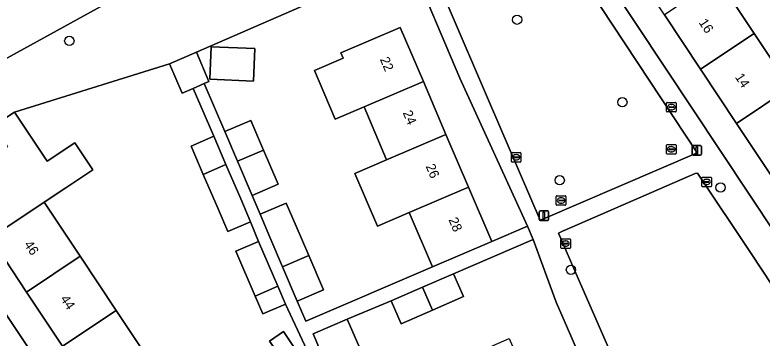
# Model space of a CAD drawing. Extents: x 159352 to 160617, y 385888 to 387323.
# Drawn here: x 159570 to 159648.2, y 386440.7 to 386474.4 of the extents above; entities that cross this region are included whole.
import ezdxf

# ---------------------------------------------------------------- set-up
doc = ezdxf.new("R2010")
doc.units = 0
for name, color, linetype in [('IMGEO_Boom', 7, 'Continuous'), ('IMGEO_Erf', 7, 'Continuous'), ('IMGEO_Groenvoorziening', 7, 'Continuous'), ('IMGEO_Kolk', 7, 'Continuous'), ('IMGEO_Lichtmast', 7, 'Continuous'), ('IMGEO_Pand', 7, 'Continuous'), ('IMGEO_Pand_nummerreeks', 7, 'Continuous'), ('IMGEO_Rijbaan_lokaal_open', 7, 'Continuous'), ('IMGEO_Rioolput', 7, 'Continuous'), ('IMGEO_Voetpad_open', 7, 'Continuous')]:
    doc.layers.add(name, color=color, linetype=linetype)

msp = doc.modelspace()

# ---------------------------------------------------------------- linework, layer by layer
at = {"layer": 'IMGEO_Boom'}
for centre in [(159622.534, 386473.944), (159575.682, 386471.728), (159633.545, 386465.309), (159626.989, 386457.148), (159643.822, 386456.396), (159628.171, 386447.794)]:
    msp.add_circle(centre, 0.489, dxfattribs=at)
at = {"layer": 'IMGEO_Erf'}
for points in [[(159653.254, 386498.542), (159626.707, 386487.098), (159626.206, 386486.751), (159655.569, 386442.516)], [(159598.305, 386444.202), (159595.936, 386443.18), (159595.132, 386445.042), (159593.108, 386449.736), (159595.477, 386450.758), (159594.646, 386452.815), (159592.277, 386451.793), (159591.251, 386454.173), (159589.7, 386457.77), (159588.423, 386460.729), (159590.792, 386461.751), (159588.633, 386466.756), (159587.499, 386466.245), (159586.179, 386469.337), (159569.941, 386464.28), (159570.845, 386462.922), (159573.364, 386459.14), (159576.255, 386461.065), (159578.131, 386458.248), (159575.423, 386456.445), (159575.3, 386456.363), (159573.058, 386454.87), (159576.827, 386449.208), (159580.595, 386443.546), (159584.363, 386437.885)], [(159559.134, 386458.028), (159588.927, 386413.251)], [(159574.962, 386439.798), (159571.193, 386445.459), (159567.423, 386451.119)], [(159624.218, 386450.973), (159615.889, 386447.375), (159616.927, 386444.981), (159613.679, 386443.573), (159610.394, 386442.149), (159609.356, 386444.543), (159604.755, 386442.633), (159606.068, 386439.586), (159602.494, 386438.046), (159605.792, 386431.108), (159611.458, 386433.577), (159616.983, 386435.984), (159616.048, 386438.132), (159621.71, 386440.596), (159622.644, 386438.45), (159625.34, 386432.262), (159619.677, 386429.795), (159614.153, 386427.387), (159608.488, 386424.919), (159610.46, 386420.354), (159630.408, 386428.973), (159630.83, 386429.197)], [(159631.965, 386431.993), (159631.733, 386432.748), (159631.603, 386433.04), (159631.354, 386433.532), (159626.632, 386444.407), (159624.218, 386450.973)], [(159591.946, 386412.355), (159609.102, 386419.767), (159604.604, 386430.178), (159602.235, 386429.156), (159600.824, 386432.427), (159599.407, 386435.712), (159601.776, 386436.734), (159598.305, 386444.202)]]:
    msp.add_lwpolyline(points, dxfattribs=at)
for points in [[(159654.877, 386461.172), (159658.644, 386455.5), (159662.493, 386449.706), (159656.862, 386445.965), (159653.012, 386451.762), (159649.244, 386457.433), (159645.478, 386463.104), (159641.711, 386468.774), (159637.944, 386474.446), (159634.177, 386480.117), (159630.329, 386485.91), (159635.96, 386489.651), (159639.81, 386483.855), (159643.577, 386478.184), (159647.344, 386472.513), (159651.111, 386466.842)], [(159608.884, 386459.292), (159606.521, 386464.816), (159603.51, 386463.528), (159601.33, 386468.622), (159604.341, 386469.91), (159604.098, 386470.479), (159610.303, 386473.134), (159612.726, 386467.471), (159615.089, 386461.947), (159617.453, 386456.422), (159619.876, 386450.759), (159623.619, 386452.36), (159616.53, 386467.818), (159611.284, 386480.27), (159588.978, 386470.532), (159590.274, 386467.495), (159589.785, 386467.275), (159591.941, 386462.236), (159594.683, 386463.409), (159596.006, 386460.317), (159597.542, 386456.728), (159594.8, 386455.555), (159595.639, 386453.592), (159598.381, 386454.764), (159599.41, 386452.36), (159600.733, 386449.268), (159602.269, 386445.679), (159599.527, 386444.506), (159600.415, 386442.432), (159613.671, 386448.104), (159611.248, 386453.767), (159607.911, 386452.339), (159605.547, 386457.864)], [(159594.961, 386467.526), (159590.383, 386467.711), (159590.521, 386471.11), (159595.098, 386470.925)], [(159598.077, 386441.321), (159599.218, 386439.672), (159597.773, 386438.672), (159596.631, 386440.32)]]:
    msp.add_lwpolyline(points, close=True, dxfattribs=at)
at = {"layer": 'IMGEO_Groenvoorziening'}
for points in [[(159563.351, 386479.984), (159568.818, 386469.742), (159599.199, 386486.465), (159597.482, 386490.226), (159600.187, 386491.603), (159589.808, 386498.351), (159578.056, 386489.827)], [(159627.534, 386481.006), (159615.457, 386475.714), (159615.201, 386475.602), (159619.656, 386465.294), (159624.96, 386452.966), (159625.229, 386453.082), (159641.381, 386460.032)]]:
    msp.add_lwpolyline(points, close=True, dxfattribs=at)
for points in [[(159605.128, 386488.391), (159600.187, 386491.603), (159597.482, 386490.226), (159599.199, 386486.465), (159568.818, 386469.742), (159563.351, 386479.984), (159561.157, 386478.515)], [(159550.307, 386472.086), (159559.004, 386458.779), (159558.754, 386458.6), (159559.134, 386458.028), (159568.384, 386461.893), (159567.761, 386462.828), (159569.941, 386464.28), (159586.179, 386469.337), (159588.978, 386470.532), (159611.284, 386480.27)]]:
    msp.add_lwpolyline(points, dxfattribs=at)
at = {"layer": 'IMGEO_Kolk'}
for p, q in [((159638.174, 386464.372), (159638.174, 386465.224)), ((159638.249, 386465.298), (159639.101, 386465.298)), ((159638.433, 386464.792), (159638.433, 386464.804)), ((159638.871, 386464.755), (159638.473, 386464.755)), ((159638.476, 386464.841), (159638.874, 386464.841)), ((159638.662, 386465.078), (159638.687, 386465.078)), ((159638.917, 386464.804), (159638.917, 386464.792)), ((159639.175, 386465.224), (159639.175, 386464.372)), ((159639.101, 386464.298), (159638.249, 386464.298)), ((159638.685, 386464.518), (159638.66, 386464.518)), ((159621.934, 386459.129), (159621.934, 386459.981)), ((159622.009, 386460.055), (159622.861, 386460.055)), ((159622.935, 386459.981), (159622.935, 386459.129)), ((159622.193, 386459.549), (159622.193, 386459.561)), ((159622.631, 386459.512), (159622.233, 386459.512)), ((159622.236, 386459.598), (159622.634, 386459.598)), ((159622.445, 386459.275), (159622.42, 386459.275)), ((159622.422, 386459.835), (159622.447, 386459.835)), ((159622.677, 386459.561), (159622.677, 386459.549)), ((159622.861, 386459.055), (159622.009, 386459.055)), ((159641.86, 386456.552), (159641.86, 386457.404)), ((159641.935, 386457.478), (159642.787, 386457.478)), ((159642.119, 386456.972), (159642.119, 386456.984)), ((159642.557, 386456.935), (159642.159, 386456.935)), ((159642.162, 386457.021), (159642.56, 386457.021)), ((159642.348, 386457.258), (159642.373, 386457.258)), ((159642.603, 386456.984), (159642.603, 386456.972)), ((159642.861, 386457.404), (159642.861, 386456.552)), ((159642.787, 386456.478), (159641.935, 386456.478)), ((159642.371, 386456.698), (159642.346, 386456.698)), ((159627.105, 386450.101), (159627.105, 386450.953)), ((159627.18, 386451.027), (159628.032, 386451.027)), ((159627.407, 386450.57), (159627.805, 386450.57)), ((159627.593, 386450.807), (159627.618, 386450.807)), ((159628.106, 386450.953), (159628.106, 386450.101)), ((159628.032, 386450.027), (159627.18, 386450.027)), ((159627.364, 386450.521), (159627.364, 386450.533)), ((159627.802, 386450.484), (159627.404, 386450.484)), ((159627.616, 386450.247), (159627.591, 386450.247)), ((159627.848, 386450.533), (159627.848, 386450.521))]:
    msp.add_line(p, q, dxfattribs=at)
for points in [[(159638.174, 386464.372), (159638.174, 386465.224)], [(159638.249, 386465.298), (159639.101, 386465.298)], [(159639.175, 386465.224), (159639.175, 386464.372)], [(159639.101, 386464.298), (159638.249, 386464.298)], [(159621.934, 386459.129), (159621.934, 386459.981)], [(159622.009, 386460.055), (159622.861, 386460.055)], [(159622.935, 386459.981), (159622.935, 386459.129)], [(159622.861, 386459.055), (159622.009, 386459.055)], [(159641.86, 386456.552), (159641.86, 386457.404)], [(159641.935, 386457.478), (159642.787, 386457.478)], [(159642.861, 386457.404), (159642.861, 386456.552)], [(159642.787, 386456.478), (159641.935, 386456.478)], [(159627.105, 386450.101), (159627.105, 386450.953)], [(159627.18, 386451.027), (159628.032, 386451.027)], [(159628.106, 386450.953), (159628.106, 386450.101)], [(159628.032, 386450.027), (159627.18, 386450.027)]]:
    msp.add_lwpolyline(points, dxfattribs=at)
for centre, radius, start, end in [((159638.251, 386465.222), 0.0765, 91.55205, 178.44795), ((159638.251, 386465.222), 0.0765, 91.55205, 178.44795), ((159638.473, 386464.801), 0.0403, 85.87752, 175.75265), ((159638.47, 386464.791), 0.0366, 178.93798, 274.71019), ((159638.874, 386464.798), 0.043, 264.86636, 352.45326), ((159638.878, 386464.803), 0.0386, 1.73085, 96.63898), ((159639.099, 386465.222), 0.0765, 1.55205, 88.44795), ((159639.099, 386465.222), 0.0765, 1.55205, 88.44795), ((159638.251, 386464.374), 0.0765, 181.55205, 268.44795), ((159638.251, 386464.374), 0.0765, 181.55205, 268.44795), ((159639.099, 386464.374), 0.0765, 271.55205, 358.44795), ((159639.099, 386464.374), 0.0765, 271.55205, 358.44795), ((159622.011, 386459.979), 0.0765, 91.55205, 178.44795), ((159622.011, 386459.979), 0.0765, 91.55205, 178.44795), ((159622.859, 386459.979), 0.0765, 1.55205, 88.44795), ((159622.859, 386459.979), 0.0765, 1.55205, 88.44795), ((159622.233, 386459.558), 0.0403, 85.87752, 175.75265), ((159622.23, 386459.548), 0.0366, 178.93798, 274.71019), ((159622.634, 386459.555), 0.043, 264.86636, 352.45326), ((159622.638, 386459.56), 0.0386, 1.73085, 96.63898), ((159622.011, 386459.131), 0.0765, 181.55205, 268.44795), ((159622.011, 386459.131), 0.0765, 181.55205, 268.44795), ((159622.859, 386459.131), 0.0765, 271.55205, 358.44795), ((159622.859, 386459.131), 0.0765, 271.55205, 358.44795), ((159641.937, 386457.402), 0.0765, 91.55205, 178.44795), ((159641.937, 386457.402), 0.0765, 91.55205, 178.44795), ((159642.159, 386456.981), 0.0403, 85.87752, 175.75265), ((159642.156, 386456.971), 0.0366, 178.93798, 274.71019), ((159642.56, 386456.978), 0.043, 264.86636, 352.45326), ((159642.564, 386456.983), 0.0386, 1.73085, 96.63898), ((159642.785, 386457.402), 0.0765, 1.55205, 88.44795), ((159642.785, 386457.402), 0.0765, 1.55205, 88.44795), ((159641.937, 386456.554), 0.0765, 181.55205, 268.44795), ((159641.937, 386456.554), 0.0765, 181.55205, 268.44795), ((159642.785, 386456.554), 0.0765, 271.55205, 358.44795), ((159642.785, 386456.554), 0.0765, 271.55205, 358.44795), ((159627.182, 386450.951), 0.0765, 91.55205, 178.44795), ((159627.182, 386450.951), 0.0765, 91.55205, 178.44795), ((159627.404, 386450.53), 0.0403, 85.87752, 175.75265), ((159627.809, 386450.532), 0.0386, 1.73085, 96.63898), ((159628.03, 386450.951), 0.0765, 1.55205, 88.44795), ((159628.03, 386450.951), 0.0765, 1.55205, 88.44795), ((159627.182, 386450.103), 0.0765, 181.55205, 268.44795), ((159627.182, 386450.103), 0.0765, 181.55205, 268.44795), ((159627.401, 386450.52), 0.0366, 178.93798, 274.71019), ((159627.805, 386450.527), 0.043, 264.86636, 352.45326), ((159628.03, 386450.103), 0.0765, 271.55205, 358.44795), ((159628.03, 386450.103), 0.0765, 271.55205, 358.44795)]:
    msp.add_arc(centre, radius, start, end, dxfattribs=at)
for centre, major_axis, ratio, start_param, end_param in [((159638.661, 386464.798), (-0.387, 0.002), 0.722429, 4.712389, 7.853982), ((159638.686, 386464.798), (-0.39, 0.002), 0.717154, 1.570796, 4.712389), ((159622.421, 386459.555), (-0.387, 0.002), 0.722429, 4.712389, 7.853982), ((159622.446, 386459.555), (-0.39, 0.002), 0.717154, 1.570796, 4.712389), ((159642.347, 386456.978), (-0.387, 0.002), 0.722429, 4.712389, 7.853982), ((159642.372, 386456.978), (-0.39, 0.002), 0.717154, 1.570796, 4.712389), ((159627.592, 386450.527), (-0.387, 0.002), 0.722429, 4.712389, 7.853982), ((159627.617, 386450.527), (-0.39, 0.002), 0.717154, 1.570796, 4.712389)]:
    msp.add_ellipse(centre, major_axis=major_axis, ratio=ratio, start_param=start_param, end_param=end_param, dxfattribs=at)
at = {"layer": 'IMGEO_Lichtmast'}
for p, q in [((159640.946, 386460.771), (159641.736, 386460.771)), ((159641.736, 386460.771), (159640.946, 386460.771)), ((159640.846, 386459.871), (159640.846, 386460.671)), ((159640.846, 386460.671), (159640.846, 386459.871)), ((159641.836, 386460.671), (159641.836, 386459.871)), ((159641.836, 386459.871), (159641.836, 386460.671)), ((159641.736, 386459.771), (159640.946, 386459.771)), ((159640.946, 386459.771), (159641.736, 386459.771)), ((159624.843, 386453.052), (159624.843, 386453.852)), ((159624.843, 386453.852), (159624.843, 386453.052)), ((159624.943, 386453.952), (159625.733, 386453.952)), ((159625.733, 386453.952), (159624.943, 386453.952)), ((159625.833, 386453.852), (159625.833, 386453.052)), ((159625.833, 386453.052), (159625.833, 386453.852)), ((159625.733, 386452.952), (159624.943, 386452.952)), ((159624.943, 386452.952), (159625.733, 386452.952))]:
    msp.add_line(p, q, dxfattribs=at)
for points in [[(159641.266, 386460.646), (159641.416, 386460.646), (159641.416, 386459.896), (159641.266, 386459.896), (159641.266, 386460.646)], [(159625.263, 386453.827), (159625.413, 386453.827), (159625.413, 386453.077), (159625.263, 386453.077), (159625.263, 386453.827)]]:
    msp.add_lwpolyline(points, dxfattribs=at)
for centre, start, end in [((159640.946, 386460.671), 90, 180), ((159640.946, 386460.671), 90, 180), ((159641.736, 386460.671), 0, 90), ((159641.736, 386460.671), 360, 90), ((159640.946, 386459.871), 180, 270), ((159640.946, 386459.871), 180, 270), ((159641.736, 386459.871), 270, 0), ((159641.736, 386459.871), 270, 0), ((159624.943, 386453.852), 90, 180), ((159624.943, 386453.852), 90, 180), ((159625.733, 386453.852), 0, 90), ((159625.733, 386453.852), 360, 90), ((159624.943, 386453.052), 180, 270), ((159624.943, 386453.052), 180, 270), ((159625.733, 386453.052), 270, 0), ((159625.733, 386453.052), 270, 0)]:
    msp.add_arc(centre, 0.1, start, end, dxfattribs=at)
at = {"layer": 'IMGEO_Pand'}
for points in [[(159637.944, 386474.446), (159641.711, 386468.774), (159647.344, 386472.513), (159643.577, 386478.184)], [(159610.303, 386473.134), (159604.098, 386470.479), (159604.341, 386469.91), (159601.33, 386468.622), (159603.51, 386463.528), (159606.521, 386464.816), (159612.726, 386467.471)], [(159651.111, 386466.842), (159647.344, 386472.513), (159641.711, 386468.774), (159645.478, 386463.104)], [(159595.098, 386470.925), (159590.521, 386471.11), (159590.383, 386467.711), (159594.961, 386467.526)], [(159588.978, 386470.532), (159586.179, 386469.337), (159587.499, 386466.245), (159588.633, 386466.756), (159589.785, 386467.275), (159590.274, 386467.495)], [(159615.089, 386461.947), (159612.726, 386467.471), (159606.521, 386464.816), (159608.884, 386459.292)], [(159645.478, 386463.104), (159649.244, 386457.433), (159654.877, 386461.172), (159651.111, 386466.842)], [(159570.845, 386462.922), (159569.941, 386464.28), (159567.761, 386462.828), (159568.384, 386461.893), (159569.207, 386460.656), (159563.572, 386456.903), (159567.423, 386451.119), (159573.058, 386454.87), (159575.3, 386456.363), (159575.423, 386456.445), (159578.131, 386458.248), (159576.255, 386461.065), (159573.364, 386459.14)], [(159594.683, 386463.409), (159591.941, 386462.236), (159593.264, 386459.144), (159596.006, 386460.317)], [(159590.792, 386461.751), (159588.423, 386460.729), (159589.7, 386457.77), (159592.067, 386458.796)], [(159615.089, 386461.947), (159608.884, 386459.292), (159605.547, 386457.864), (159607.911, 386452.339), (159611.248, 386453.767), (159617.453, 386456.422)], [(159594.8, 386455.555), (159597.542, 386456.728), (159596.006, 386460.317), (159593.264, 386459.144)], [(159592.067, 386458.796), (159589.7, 386457.77), (159591.251, 386454.173), (159592.277, 386451.793), (159594.646, 386452.815), (159593.62, 386455.195)], [(159611.248, 386453.767), (159613.671, 386448.104), (159619.876, 386450.759), (159617.453, 386456.422)], [(159567.423, 386451.119), (159571.193, 386445.459), (159576.827, 386449.208), (159573.058, 386454.87)], [(159599.41, 386452.36), (159598.381, 386454.764), (159595.639, 386453.592), (159596.668, 386451.187), (159597.991, 386448.095), (159600.733, 386449.268)], [(159595.477, 386450.758), (159593.108, 386449.736), (159595.132, 386445.042), (159597.499, 386446.069)], [(159571.193, 386445.459), (159574.962, 386439.798), (159580.595, 386443.546), (159576.827, 386449.208)], [(159600.733, 386449.268), (159597.991, 386448.095), (159599.527, 386444.506), (159602.269, 386445.679)], [(159613.679, 386443.573), (159616.927, 386444.981), (159615.889, 386447.375), (159612.638, 386445.966)], [(159595.936, 386443.18), (159598.305, 386444.202), (159597.499, 386446.069), (159595.132, 386445.042)], [(159612.638, 386445.966), (159609.356, 386444.543), (159610.394, 386442.149), (159613.679, 386443.573)], [(159584.363, 386437.885), (159580.595, 386443.546), (159574.962, 386439.798), (159578.731, 386434.137)], [(159606.068, 386439.586), (159604.755, 386442.633), (159601.181, 386441.094), (159602.494, 386438.046)], [(159599.218, 386439.672), (159598.077, 386441.321), (159596.631, 386440.32), (159597.773, 386438.672)]]:
    msp.add_lwpolyline(points, close=True, dxfattribs=at)
at = {"layer": 'IMGEO_Rijbaan_lokaal_open'}
for points in [[(159647.026, 386449.493), (159641.398, 386457.902), (159641.176, 386457.852), (159627.466, 386451.906), (159627.432, 386451.889), (159626.856, 386451.606), (159628.914, 386446.866), (159633.939, 386435.409), (159634.668, 386433.53)], [(159652.967, 386440.51), (159652.366, 386441.411), (159647.026, 386449.493)]]:
    msp.add_lwpolyline(points, dxfattribs=at)
at = {"layer": 'IMGEO_Rioolput'}
for p, q in [((159638.169, 386459.963), (159638.169, 386460.815)), ((159638.244, 386460.889), (159639.096, 386460.889)), ((159639.17, 386460.815), (159639.17, 386459.963)), ((159638.428, 386460.383), (159638.428, 386460.395)), ((159638.866, 386460.346), (159638.468, 386460.346)), ((159638.471, 386460.432), (159638.869, 386460.432)), ((159638.68, 386460.109), (159638.655, 386460.109)), ((159638.657, 386460.669), (159638.682, 386460.669)), ((159638.912, 386460.395), (159638.912, 386460.383)), ((159639.096, 386459.889), (159638.244, 386459.889)), ((159626.632, 386454.609), (159626.632, 386455.461)), ((159626.707, 386455.535), (159627.559, 386455.535)), ((159627.12, 386455.315), (159627.145, 386455.315)), ((159627.633, 386455.461), (159627.633, 386454.609)), ((159627.559, 386454.535), (159626.707, 386454.535)), ((159626.891, 386455.029), (159626.891, 386455.041)), ((159627.329, 386454.992), (159626.931, 386454.992)), ((159626.934, 386455.078), (159627.332, 386455.078)), ((159627.143, 386454.755), (159627.118, 386454.755)), ((159627.375, 386455.041), (159627.375, 386455.029))]:
    msp.add_line(p, q, dxfattribs=at)
for points in [[(159638.169, 386459.963), (159638.169, 386460.815)], [(159638.244, 386460.889), (159639.096, 386460.889)], [(159639.17, 386460.815), (159639.17, 386459.963)], [(159639.096, 386459.889), (159638.244, 386459.889)], [(159626.632, 386454.609), (159626.632, 386455.461)], [(159626.707, 386455.535), (159627.559, 386455.535)], [(159627.633, 386455.461), (159627.633, 386454.609)], [(159627.559, 386454.535), (159626.707, 386454.535)]]:
    msp.add_lwpolyline(points, dxfattribs=at)
for centre, radius, start, end in [((159638.246, 386460.813), 0.0765, 91.55205, 178.44795), ((159638.246, 386460.813), 0.0765, 91.55205, 178.44795), ((159639.094, 386460.813), 0.0765, 1.55205, 88.44795), ((159639.094, 386460.813), 0.0765, 1.55205, 88.44795), ((159638.246, 386459.965), 0.0765, 181.55205, 268.44795), ((159638.246, 386459.965), 0.0765, 181.55205, 268.44795), ((159638.468, 386460.392), 0.0403, 85.87752, 175.75265), ((159638.465, 386460.382), 0.0366, 178.93798, 274.71019), ((159638.869, 386460.389), 0.043, 264.86636, 352.45326), ((159638.873, 386460.394), 0.0386, 1.73085, 96.63898), ((159639.094, 386459.965), 0.0765, 271.55205, 358.44795), ((159639.094, 386459.965), 0.0765, 271.55205, 358.44795), ((159626.709, 386455.459), 0.0765, 91.55205, 178.44795), ((159626.709, 386455.459), 0.0765, 91.55205, 178.44795), ((159627.557, 386455.459), 0.0765, 1.55205, 88.44795), ((159627.557, 386455.459), 0.0765, 1.55205, 88.44795), ((159626.709, 386454.611), 0.0765, 181.55205, 268.44795), ((159626.709, 386454.611), 0.0765, 181.55205, 268.44795), ((159626.931, 386455.038), 0.0403, 85.87752, 175.75265), ((159626.928, 386455.028), 0.0366, 178.93798, 274.71019), ((159627.332, 386455.035), 0.043, 264.86636, 352.45326), ((159627.336, 386455.04), 0.0386, 1.73085, 96.63898), ((159627.557, 386454.611), 0.0765, 271.55205, 358.44795), ((159627.557, 386454.611), 0.0765, 271.55205, 358.44795)]:
    msp.add_arc(centre, radius, start, end, dxfattribs=at)
for centre, major_axis, ratio, start_param, end_param in [((159638.656, 386460.389), (-0.387, 0.002), 0.722429, 4.712389, 7.853982), ((159638.681, 386460.389), (-0.39, 0.002), 0.717154, 1.570796, 4.712389), ((159627.119, 386455.035), (-0.387, 0.002), 0.722429, 4.712389, 7.853982), ((159627.144, 386455.035), (-0.39, 0.002), 0.717154, 1.570796, 4.712389)]:
    msp.add_ellipse(centre, major_axis=major_axis, ratio=ratio, start_param=start_param, end_param=end_param, dxfattribs=at)
at = {"layer": 'IMGEO_Voetpad_open'}
for points in [[(159655.569, 386442.516), (159626.206, 386486.751), (159624.664, 386485.777), (159627.041, 386482.24), (159622.275, 386480.229), (159622.066, 386480.699), (159614.676, 386477.518), (159613.016, 386481.357), (159611.414, 386480.615), (159611.179, 386480.521), (159611.284, 386480.27), (159616.53, 386467.818), (159623.619, 386452.36), (159624.218, 386450.973), (159626.632, 386444.407), (159631.354, 386433.532)], [(159602.494, 386438.046), (159601.181, 386441.094), (159604.755, 386442.633), (159609.356, 386444.543), (159612.638, 386445.966), (159615.889, 386447.375), (159624.218, 386450.973), (159623.619, 386452.36), (159619.876, 386450.759), (159613.671, 386448.104), (159600.415, 386442.432), (159599.527, 386444.506), (159597.991, 386448.095), (159596.668, 386451.187), (159595.639, 386453.592), (159594.8, 386455.555), (159593.264, 386459.144), (159591.941, 386462.236), (159589.785, 386467.275), (159588.633, 386466.756), (159590.792, 386461.751), (159592.067, 386458.796), (159593.62, 386455.195), (159594.646, 386452.815), (159595.477, 386450.758), (159597.499, 386446.069), (159598.305, 386444.202), (159601.776, 386436.734)], [(159588.927, 386413.251), (159559.134, 386458.028)], [(159626.856, 386451.606), (159627.432, 386451.889), (159627.466, 386451.906), (159641.176, 386457.852), (159641.398, 386457.902), (159647.026, 386449.493), (159652.366, 386441.411), (159652.967, 386440.51)], [(159634.668, 386433.53), (159633.939, 386435.409), (159628.914, 386446.866), (159626.856, 386451.606)]]:
    msp.add_lwpolyline(points, dxfattribs=at)
msp.add_lwpolyline([(159625.229, 386453.082), (159624.96, 386452.966), (159619.656, 386465.294), (159615.201, 386475.602), (159615.457, 386475.714), (159627.534, 386481.006), (159641.381, 386460.032)], close=True, dxfattribs=at)

# ---------------------------------------------------------------- texts
at = {"layer": 'IMGEO_Pand_nummerreeks'}
for s, rotation, p in [('16', 303.59364, (159641.497, 386473.65)), ('22', 293.16447, (159608.158, 386469.808)), ('14', 303.59364, (159645.287, 386467.944)), ('24', 293.16335, (159610.552, 386464.213)), ('26', 293.16447, (159612.946, 386458.618)), ('28', 293.16335, (159615.34, 386453.023)), ('46', 303.65922, (159570.902, 386450.442)), ('44', 303.65922, (159574.695, 386444.746))]:
    msp.add_text(s, height=1, rotation=rotation, dxfattribs=at).set_placement(p)

doc.saveas('drawing.dxf')
